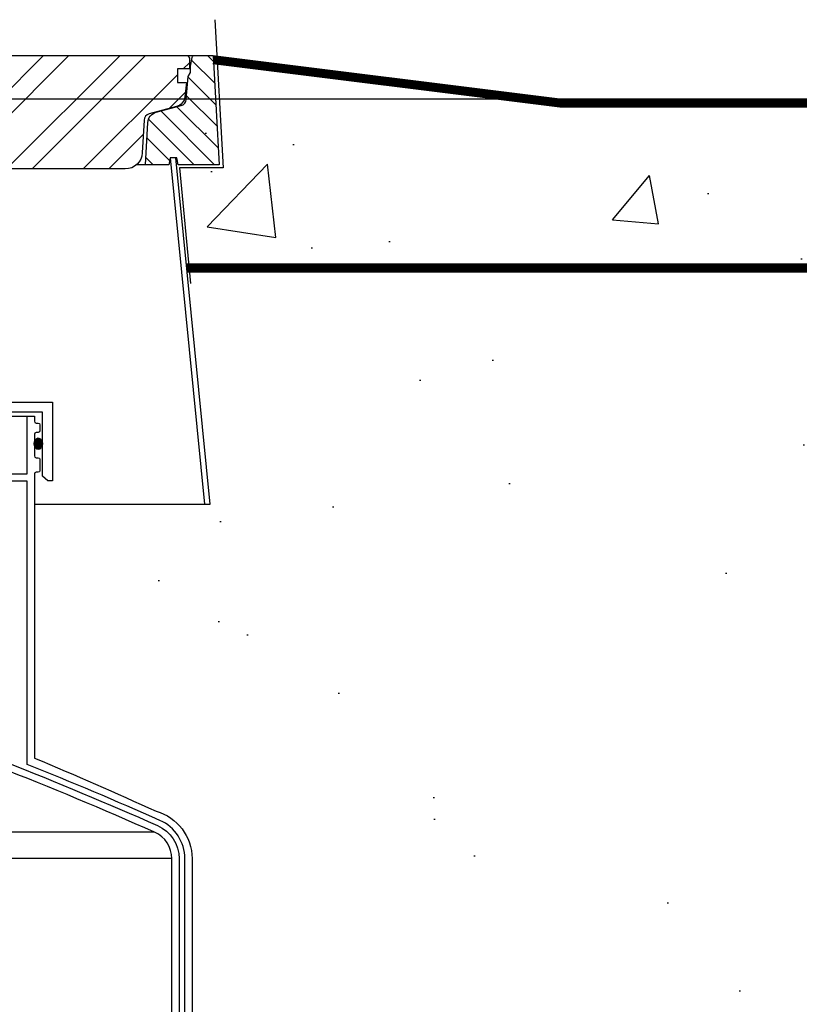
# Model space of a CAD drawing. Extents: x -169 to 2224, y 0 to 2796.
# Tile 445 of 530: x 1891 to 1918, y 953 to 987. Entities that reach past the tile are written whole.
import ezdxf

# ---------------------------------------------------------------- set-up
doc = ezdxf.new("R2010")
doc.units = 0
doc.header["$MEASUREMENT"] = 0
doc.header["$PDSIZE"] = 1
doc.layers.get('DEFPOINTS').update_dxf_attribs({"linetype": 'CONTINUOUS'})
for name, color, linetype in [('CONCRETE-HATCH', 2, 'CONTINUOUS'), ('DIM', 3, 'CONTINUOUS'), ('FRP-SUMP', 2, 'CONTINUOUS'), ('PEAGRAVEL-HATCH', 3, 'CONTINUOUS'), ('TANK-MANHOLE-40', 2, 'CONTINUOUS'), ('TANK-MANHOLE-COVER-40', 2, 'CONTINUOUS'), ('TANK-MANHOLE-COVER-HATCH-40', 252, 'CONTINUOUS'), ('TANK-MANHOLE-HATCH-40', 7, 'CONTINUOUS'), ('TANK-SLAB', 6, 'CONTINUOUS')]:
    doc.layers.add(name, color=color, linetype=linetype)
doc.layers.add('FREEZE-LINES', color=8, linetype='CONTINUOUS', plot=False)
doc.styles.add('SIMPLEX', font='simplex')
doc.dimstyles.new('DIM64', dxfattribs={"dimscale": 64, "dimtxt": 0.09375, "dimasz": 0.09375, "dimexe": 0.0625, "dimexo": 0.0625, "dimgap": 0.046875, "dimtad": 1, "dimdec": 4, "dimzin": 3, "dimdsep": 46, "dimlunit": 4, "dimtxsty": 'SIMPLEX', "dimcen": 0, "dimclrd": 256, "dimclre": 256, "dimclrt": 256, "dimadec": 0, "dimazin": 0, "dimtfac": 1, "dimtdec": 4, "dimtmove": 0, "dimatfit": 3, "dimfxl": 1, "dimfrac": 2, "dimtolj": 1, "dimtzin": 0, "dimarcsym": 0})

# ---------------------------------------------------------------- blocks, each defined once
blk = doc.blocks.new('*D48')
at = {"layer": 'DEFPOINTS', "color": 0, "transparency": 16777216}
for p in [(2031.773, 978.296), (1368.547, 978.015), (2031.773, 700.523)]:
    blk.add_point(p, dxfattribs=at)
at = {"layer": 'DIM', "lineweight": -2, "transparency": 16777216}
for p, q in [((1368.547, 974.015), (1368.547, 696.523)), ((2031.773, 974.296), (2031.773, 696.523)), ((1374.547, 700.523), (2025.773, 700.523))]:
    blk.add_line(p, q, dxfattribs=at)
at = {"layer": 'DIM', "transparency": 16777216}
for points in [[(1374.547, 701.523), (1374.547, 699.523), (1368.547, 700.523)], [(2025.773, 701.523), (2025.773, 699.523), (2031.773, 700.523)]]:
    blk.add_solid(points, dxfattribs=at)
at = {"layer": 'DIM', "transparency": 16777216, "insert": (1700.16, 708.095), "char_height": 6, "attachment_point": 5, "style": 'SIMPLEX'}
blk.add_mtext('\\A1;55\'-3 1/4" (F.V. TANK SLAB)', dxfattribs=at)

msp = doc.modelspace()

# ---------------------------------------------------------------- hatches: boundary and pattern name
at = {"layer": 'CONCRETE-HATCH'}
h = msp.add_hatch(dxfattribs=at)
h.set_pattern_fill('AR-CONC', color=256, scale=2.67, style=0)
h.set_pattern_definition([(50, (1423.872, 958.077), (19.15085, -1.6755), [2.0025, -22.0275]), (355, (1423.872, 958.077), (-3.70466, 20.0835), [1.602, -17.622]), (100.4514, (1425.468, 957.938), (15.4462, 18.40804), [1.70186, -18.7205]), (46.184, (1423.872, 963.417), (28.4953, -4.4194), [3.0037, -33.0412]), (96.6356, (1426.246, 963.05), (24.9555, 26.009), [2.5528, -28.0807]), (351.184, (1423.872, 963.417), (24.9555, 26.009), [2.403, -26.433]), (21, (1426.542, 962.082), (15.9374, -10.74992), [2.0025, -22.0275]), (326, (1426.542, 962.082), (6.4965, 19.3615), [1.602, -17.622]), (71.4514, (1427.87, 961.186), (22.43394, 8.61156), [1.70186, -18.7205]), (37.5, (1423.872, 958.077), (0.32467, 8.888266), [0, -17.4084, 0, -17.889, 0, -17.68875]), (7.5, (1423.872, 958.077), (7.02396, 10.5308), [0, -10.1994, 0, -17.0079, 0, -6.74175]), (327.5, (1417.918, 958.077), (14.25306, -0.602215), [0, -6.675, 0, -20.826, 0, -27.6345]), (317.5, (1415.248, 958.077), (15.57107, 2.6728), [0, -8.6775, 0, -13.8306, 0, -19.6245])])
h.paths.add_polyline_path([(1896.60581, 981.73519), (1898.07983, 981.73519), (1897.8967, 985.22941), (1909.86424, 983.73346), (1962.46556, 983.73346), (1991.78895, 984.72941), (1991.60583, 981.23519), (1993.02209, 981.23519), (1993.29595, 970.48406), (1993.30382, 970.07421), (1997.80379, 970.07721), (1997.80379, 958.07721), (1988.58208, 958.07721), (1988.58208, 979.40527), (1987.73833, 979.40527), (1987.73833, 978.29596), (1896.9465, 978.29596)])
h = msp.add_hatch(dxfattribs=at)
h.set_pattern_fill('AR-CONC', color=256, scale=2.67, style=0)
h.set_pattern_definition([(50, (781.164, 979.921), (19.15085, -1.67548), [2.0025, -22.0275]), (355, (781.164, 979.921), (-3.70466, 20.08353), [1.602, -17.622]), (100.4514, (782.76, 979.782), (15.4462, 18.40804), [1.70186, -18.7205]), (46.1842, (781.164, 985.261), (28.49534, -4.41936), [3.00375, -33.04125]), (96.6356, (783.54, 984.893), (24.9555, 26.00895), [2.5528, -28.08074]), (351.1842, (781.164, 985.26), (24.9555, 26.009), [2.403, -26.433]), (21, (783.834, 983.926), (15.93742, -10.74992), [2.0025, -22.0275]), (326, (783.834, 983.926), (6.49652, 19.3615), [1.602, -17.622]), (71.4514, (785.162, 983.03), (22.43394, 8.61156), [1.70186, -18.7205]), (37.5, (781.164, 979.921), (0.32467, 8.888266), [0, -17.4084, 0, -17.889, 0, -17.68875]), (7.5, (781.164, 979.921), (7.02396, 10.53079), [0, -10.1994, 0, -17.0079, 0, -6.74175]), (327.5, (775.21, 979.921), (14.25306, -0.602215), [0, -6.675, 0, -20.826, 0, -27.6345]), (317.5, (772.54, 979.921), (15.57107, 2.6728), [0, -8.6775, 0, -13.8306, 0, -19.6245])])
h.paths.add_polyline_path([(1914.77009, 982.19597), (1914.74358, 982.24588), (1914.69875, 982.27266), (1914.31286, 982.27266), (1914.10493, 983.04944), (1901.06067, 983.04944), (1897.21439, 983.53023), (1897.41721, 979.94608), (1895.91315, 979.94608), (1896.23025, 976.61194), (1914.77009, 976.61194)])
at = {"layer": 'FRP-SUMP'}
h = msp.add_hatch(color=256, dxfattribs=at)
edge = h.paths.add_edge_path()
edge.add_ellipse((1891.8412, 972.07719), major_axis=(0, 0.2), ratio=0.72085956, start_angle=282.678211, end_angle=431.031832)
edge.add_line((1891.70486, 972.1422), (1891.70486, 972.01219))
edge.add_ellipse((1891.8412, 972.07719), major_axis=(0, 0.2), ratio=0.72085956, start_angle=108.968168, end_angle=257.321789)
edge.add_line((1891.98186, 972.0333), (1891.98186, 972.12109))
at = {"layer": 'PEAGRAVEL-HATCH'}
h = msp.add_hatch(dxfattribs=at)
h.set_pattern_fill('AR-SAND', color=256, scale=7.5, style=0)
h.set_pattern_definition([(37.5, (1423.872, 945.771), (-0.47245, 14.45118), [0, -11.4, 0, -12.75, 0, -12.1875]), (7.5, (1423.872, 945.77), (13.2733, 21.1661), [0, -6.15, 0, -10.275, 0, -3.9375]), (327.5, (1414.647, 945.771), (23.35606, 0.04244), [0, -3.75, 0, -13.5, 0, -17.625]), (317.5, (1414.647, 945.77), (22.54595, 6.5826), [0, -1.875, 0, -8.85, 0, -10.125])])
edge = h.paths.add_edge_path()
edge.add_line((1891.69118, 969.98346), (1897.58143, 969.98346))
edge.add_line((1897.58143, 969.98346), (1897.76991, 969.98346))
edge.add_line((1897.76991, 969.98346), (1896.97436, 978.01471))
edge.add_line((1896.97436, 978.01471), (1987.73833, 978.01471))
edge.add_line((1987.73833, 978.01471), (1987.73833, 946.07721))
edge.add_line((1987.73833, 946.07721), (1997.80379, 946.07721))
edge.add_line((1997.80379, 946.07721), (1976.44794, 945.77096))
edge.add_line((1976.44794, 945.77096), (1897.14792, 945.77096))
edge.add_line((1897.14792, 945.77096), (1897.14792, 957.71641))
edge.add_arc((1895.44792, 957.71641), 1.7, 0, 74.436861)
edge.add_arc((1837.77722, 832.27575), 139.74129, 65.4201994, 67.3044212)
edge.add_line((1891.69428, 961.19658), (1891.69118, 969.98346))
at = {"layer": 'TANK-MANHOLE-COVER-HATCH-40'}
h = msp.add_hatch(dxfattribs=at)
h.set_pattern_fill('ANSI32', color=256, scale=5, style=0)
h.set_pattern_definition([(45, (729.3178, 981.5875), (-1.3258252, 1.3258252), []), (45, (730.2017, 981.5875), (-1.3258252, 1.3258252), [])])
edge = h.paths.add_edge_path()
edge.add_line((1894.85013, 981.58755), (1856.05959, 981.58755))
edge.add_arc((1856.05959, 982.1781), 0.59055, -177.000156, -90, ccw=False)
edge.add_line((1855.46985, 982.14719), (1855.41067, 983.27639))
edge.add_arc((1855.17478, 983.26403), 0.23622, -357.000156, -285)
edge.add_line((1855.23591, 983.4922), (1854.2833, 983.74746))
edge.add_arc((1854.38519, 984.12774), 0.3937, -173.688971, -105, ccw=False)
edge.add_line((1853.99388, 984.08446), (1853.93911, 984.57967))
edge.add_line((1853.93911, 984.57967), (1854.25407, 984.57967))
edge.add_line((1854.25407, 984.57967), (1854.25407, 985.05211))
edge.add_line((1854.25407, 985.05211), (1853.84069, 985.05211))
edge.add_line((1853.84069, 985.05211), (1853.84069, 985.42613))
edge.add_line((1853.84069, 985.42613), (1853.89183, 985.51471))
edge.add_line((1853.89183, 985.51471), (1897.01789, 985.51471))
edge.add_line((1897.01789, 985.51471), (1897.06903, 985.42613))
edge.add_line((1897.06903, 985.42613), (1897.06903, 985.05211))
edge.add_line((1897.06903, 985.05211), (1896.65565, 985.05211))
edge.add_line((1896.65565, 985.05211), (1896.65565, 984.57967))
edge.add_line((1896.65565, 984.57967), (1896.97061, 984.57967))
edge.add_line((1896.97061, 984.57967), (1896.91584, 984.08446))
edge.add_arc((1896.52452, 984.12774), 0.3937, -75, -6.311029, ccw=False)
edge.add_line((1896.62642, 983.74746), (1895.6738, 983.4922))
edge.add_arc((1895.73494, 983.26403), 0.23622, -255, -182.999844)
edge.add_line((1895.49905, 983.27639), (1895.43987, 982.14719))
edge.add_arc((1894.85013, 982.1781), 0.59055, -90, -2.999844, ccw=False)
at = {"layer": 'TANK-MANHOLE-HATCH-40', "linetype": 'Continuous'}
h = msp.add_hatch(dxfattribs=at)
h.set_pattern_fill('LINE', color=256, scale=4, angle=135, style=0)
h.set_pattern_definition([(135, (-773.94694, -9e-12), (-0.35355339, -0.35355339), [])])
h.paths.add_polyline_path([(1897.8958, 985.51471), (1897.24042, 985.51471, 0.36397023), (1897.16288, 985.44965), (1897.1084, 985.1407), (1897.1084, 984.92275), (1897.02966, 984.78637), (1896.96007, 983.99092, -0.31529879), (1896.78589, 983.78333), (1895.91976, 983.55126, 0.3249197), (1895.6285, 983.19157), (1895.55217, 981.73519), (1896.35809, 981.73519), (1896.39974, 981.97141), (1896.61209, 981.97141), (1896.63596, 981.97141), (1896.67762, 981.73519), (1898.09388, 981.73519)])

# ---------------------------------------------------------------- linework, layer by layer
at = {"layer": 'DEFPOINTS'}
msp.add_lwpolyline([(1897.94488, 986.75405), (1898.23483, 981.6301), (1896.73077, 981.6301), (1897.11133, 977.62871)], dxfattribs=at)
msp.add_lwpolyline([(1897.94488, 986.75405), (1898.23483, 981.6301), (1896.73077, 981.6301), (1897.11133, 977.62871)], dxfattribs=at)
at = {"layer": 'FREEZE-LINES', "linetype": 'Continuous'}
msp.add_line((1468.41345, 984.01471), (1934.57169, 984.01471), dxfattribs=at)
at = {"layer": 'FRP-SUMP', "color": 7, "linetype": 'Continuous'}
for p, q in [((1859.45486, 973.03158), (1891.45486, 973.03158)), ((1895.86698, 958.63072), (1882.61974, 958.63072)), ((1896.46198, 957.71641), (1883.3643, 957.71641))]:
    msp.add_line(p, q, dxfattribs=at)
at = {"layer": 'FRP-SUMP'}
msp.add_lwpolyline([(1858.57773, 970.79038), (1858.57773, 973.51486), (1892.33199, 973.51486), (1892.33199, 970.79038), (1892.17337, 970.79038), (1891.98186, 970.95108), (1891.98186, 973.16473), (1858.92786, 973.16473), (1858.92786, 970.95108), (1858.73635, 970.79038), (1858.57773, 970.79038)], dxfattribs=at)
for points in [[(1890.45486, 971.03158), (1891.45486, 971.03158), (1891.45486, 973.03158), (1891.70486, 973.03158), (1891.70486, 972.8547, 0.41421356), (1891.76486, 972.7947), (1891.83486, 972.7947, -0.41421356), (1891.89486, 972.7347), (1891.89486, 972.52908, -0.41421356), (1891.83236, 972.46658), (1891.76986, 972.46658, 0.38676832), (1891.70486, 972.40408), (1891.70486, 971.65408, 0.38676832), (1891.76986, 971.59158), (1891.83236, 971.59158, -0.41421356), (1891.89486, 971.52908), (1891.89486, 971.15408, -0.41421356), (1891.83236, 971.09158), (1891.76486, 971.09158, 0.41421356), (1891.70486, 971.03158), (1891.70833, 961.19654, -0.00822165), (1895.91809, 959.35405, -0.33671624), (1897.16198, 957.71638), (1897.16198, 944.02093)], [(1896.91198, 944.02093), (1896.91198, 957.71638, 0.29672907), (1896.04923, 959.04213, 0.0090466), (1891.45486, 960.9786), (1891.45486, 970.78158), (1890.70486, 970.78158)], [(1890.70486, 961.06135, -0.01036772), (1895.96823, 958.85927, -0.29672907), (1896.71198, 957.71638), (1896.71198, 944.02093), (1896.46198, 944.02093), (1896.46198, 957.71638, 0.29672907), (1895.86698, 958.63069, 0.01067744), (1890.45486, 960.89107)]]:
    msp.add_lwpolyline(points, format="xyb", dxfattribs=at)
msp.add_ellipse((1891.8412, 972.07719), major_axis=(0, 0.2), ratio=0.72085956, dxfattribs=at)
at = {"layer": 'TANK-MANHOLE-40', "color": 7}
for p, q in [((1853.6693, 985.51471), (1897.24042, 985.51471)), ((1895.55217, 981.73519), (1895.24074, 981.73519))]:
    msp.add_line(p, q, dxfattribs=at)
at = {"layer": 'TANK-MANHOLE-40', "color": 7, "linetype": 'Continuous'}
msp.add_line((1891.70523, 969.98346), (1897.59548, 969.98346), dxfattribs=at)
at = {"layer": 'TANK-MANHOLE-40', "linetype": 'Continuous'}
msp.add_lwpolyline([(1896.39974, 981.97141), (1896.35809, 981.73519), (1895.55217, 981.73519), (1895.6285, 983.19157, -0.3249197), (1895.91976, 983.55126), (1896.78589, 983.78333, 0.31529879), (1896.96007, 983.99092), (1897.02966, 984.78637), (1897.1084, 984.92275), (1897.1084, 985.1407), (1897.16288, 985.44965, -0.36397023), (1897.24042, 985.51471), (1897.8958, 985.51471), (1898.09388, 981.73519), (1896.67762, 981.73519), (1896.63596, 981.97141)], format="xyb", close=True, dxfattribs=at)
msp.add_lwpolyline([(1896.40798, 981.97141), (1897.59548, 969.98346), (1897.78397, 969.98346), (1896.59647, 981.97141)], close=True, dxfattribs=at)
at = {"layer": 'TANK-MANHOLE-COVER-40', "linetype": 'Continuous'}
msp.add_lwpolyline([(1894.85013, 981.58755), (1856.05959, 981.58755, -0.39896034), (1855.46985, 982.14719), (1855.41067, 983.27639, 0.32492045), (1855.23591, 983.4922), (1854.2833, 983.74746, -0.30902091), (1853.99388, 984.08446), (1853.93911, 984.57967), (1854.25407, 984.57967), (1854.25407, 985.05211), (1853.84069, 985.05211), (1853.84069, 985.42613), (1853.89183, 985.51471), (1897.01789, 985.51471), (1897.06903, 985.42613), (1897.06903, 985.05211), (1896.65565, 985.05211), (1896.65565, 984.57967), (1896.97061, 984.57967), (1896.91584, 984.08446, -0.30902091), (1896.62642, 983.74746), (1895.6738, 983.4922, 0.32492045), (1895.49905, 983.27639), (1895.43987, 982.14719, -0.39896034)], format="xyb", close=True, dxfattribs=at)
at = {"layer": 'TANK-SLAB', "const_width": 0.29}
for points in [[(2016.28216, 983.86741), (1909.88175, 983.86741), (1897.89963, 985.36517)], [(2012.48112, 978.15738), (1896.97419, 978.15738)]]:
    msp.add_lwpolyline(points, dxfattribs=at)
at = {"layer": 'TANK-SLAB'}
for points in [[(1897.88175, 985.51471), (1909.88175, 984.01471), (1934.57169, 984.01471)], [(1897.88175, 985.23346), (1909.88175, 983.73346), (1934.57169, 983.73346)], [(1934.57169, 978.29596), (1896.9465, 978.29596)], [(1934.57169, 978.01471), (1896.97436, 978.01471)]]:
    msp.add_lwpolyline(points, dxfattribs=at)

# ---------------------------------------------------------------- dimensions: what is measured, and where the dimension line sits
at = {"layer": 'DIM'}
dim = msp.add_linear_dim(base=(2031.77254, 700.52328), p1=(1368.54722, 978.01471), p2=(2031.77254, 978.29596), angle=0, text='<> (F.V. TANK SLAB)', dimstyle='DIM64', dxfattribs=at)
dim.commit()
dim.dimension.update_dxf_attribs({"geometry": '*D48', "text_midpoint": (1700.15988, 708.09471)})

doc.saveas('drawing.dxf')
